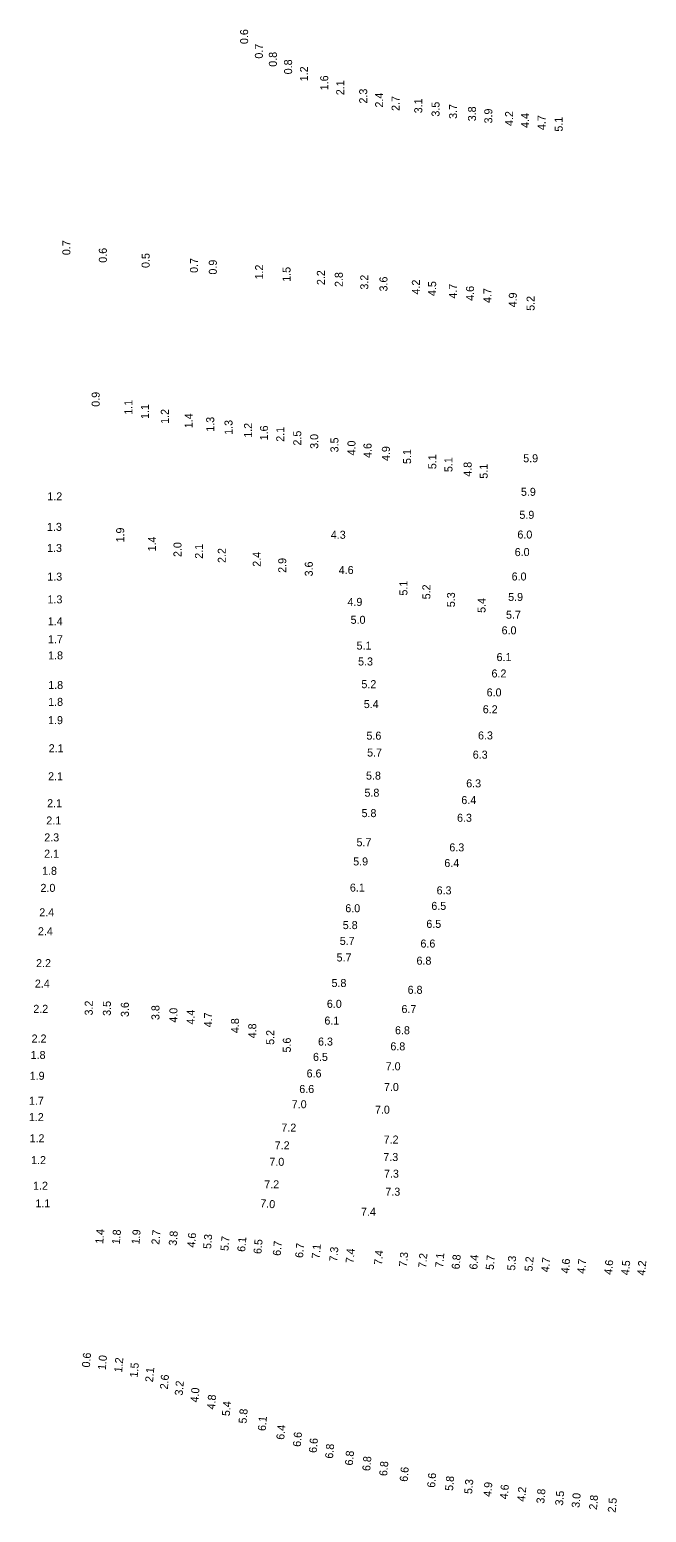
# Model space of a CAD drawing. Extents: x 1023796 to 1112670, y 656573 to 837340.
# Drawn here: x 1109188.2 to 1109380.6, y 701145.6 to 701608.9 of the extents above; entities that cross this region are included whole.
import ezdxf

# ---------------------------------------------------------------- set-up
doc = ezdxf.new("R2010")
doc.units = 0
doc.layers.add('V-TOPO-SOUN', color=7, linetype='Continuous')

msp = doc.modelspace()

# ---------------------------------------------------------------- texts
at = {"layer": 'V-TOPO-SOUN'}
for s, rotation, p in [('0.6', 90, (1109256.35, 701604.36)), ('0.7', 90, (1109260.96, 701599.81)), ('0.8', 90, (1109265.32, 701597.27)), ('0.8', 90, (1109270.07, 701594.91)), ('1.2', 90, (1109275.03, 701592.73)), ('1.6', 90, (1109281.35, 701589.92)), ('2.1', 90, (1109286.35, 701588.39)), ('2.3', 90, (1109293.51, 701585.78)), ('2.4', 90, (1109298.48, 701584.53)), ('2.7', 90, (1109303.62, 701583.47)), ('3.1', 90, (1109310.69, 701582.73)), ('3.5', 90, (1109316.08, 701581.7)), ('3.7', 90, (1109321.53, 701580.98)), ('3.8', 90, (1109327.46, 701580.23)), ('3.9', 90, (1109332.55, 701579.56)), ('4.2', 90, (1109339.04, 701578.77)), ('4.4', 90, (1109344.01, 701578.15)), ('4.7', 90, (1109349.16, 701577.48)), ('5.1', 90, (1109354.5, 701577)), ('0.7', 90, (1109200.88, 701538.41)), ('0.6', 90, (1109212.26, 701536.04)), ('0.5', 90, (1109225.62, 701534.41)), ('0.7', 90, (1109240.7, 701532.86)), ('0.9', 90, (1109246.58, 701532.34)), ('1.2', 90, (1109261.03, 701530.82)), ('1.5', 90, (1109269.58, 701530.09)), ('2.2', 90, (1109280.31, 701529.06)), ('2.8', 90, (1109285.89, 701528.47)), ('3.2', 90, (1109293.84, 701527.64)), ('3.6', 90, (1109299.83, 701527.07)), ('4.2', 90, (1109309.95, 701526.12)), ('4.5', 90, (1109315.02, 701525.63)), ('4.7', 90, (1109321.51, 701524.83)), ('4.6', 90, (1109326.84, 701524.15)), ('4.7', 90, (1109332.27, 701523.45)), ('4.9', 90, (1109340.19, 701522.09)), ('5.2', 90, (1109345.74, 701521.02)), ('0.9', 90, (1109210.04, 701491.05)), ('1.1', 90, (1109220.24, 701488.54)), ('1.1', 90, (1109225.42, 701487.23)), ('1.2', 90, (1109231.61, 701485.71)), ('1.4', 90, (1109239.03, 701484.35)), ('1.3', 90, (1109245.77, 701483.25)), ('1.3', 90, (1109251.48, 701482.28)), ('1.2', 90, (1109257.58, 701481.36)), ('1.6', 90, (1109262.55, 701480.55)), ('2.1', 90, (1109267.63, 701480.11)), ('2.5', 90, (1109272.93, 701478.93)), ('3.0', 90, (1109278.22, 701477.9)), ('3.5', 90, (1109284.53, 701476.79)), ('4.0', 90, (1109289.85, 701475.84)), ('4.6', 90, (1109294.86, 701475.06)), ('4.9', 90, (1109300.59, 701474.09)), ('5.1', 90, (1109307.2, 701473.16)), ('5.1', 90, (1109315.07, 701471.55)), ('5.1', 90, (1109320.11, 701470.63)), ('4.8', 90, (1109326.08, 701469.19)), ('5.9', 360, (1109342.19, 701473.71)), ('5.1', 90, (1109331.09, 701468.57)), ('1.2', 360, (1109193.69, 701461.81)), ('5.9', 360, (1109341.48, 701463.22)), ('1.3', 360, (1109193.59, 701452.27)), ('5.9', 360, (1109341, 701456.04)), ('1.9', 90, (1109217.67, 701448.66)), ('1.4', 90, (1109227.6, 701445.85)), ('4.3', 360, (1109282.15, 701449.81)), ('6.0', 360, (1109340.38, 701449.88)), ('1.3', 360, (1109193.61, 701445.68)), ('2.0', 90, (1109235.56, 701444.1)), ('2.1', 90, (1109242.26, 701443.56)), ('2.2', 90, (1109249.38, 701442.25)), ('2.4', 90, (1109260.29, 701441.06)), ('6.0', 360, (1109339.53, 701444.4)), ('2.9', 90, (1109268.25, 701439.17)), ('3.6', 90, (1109276.53, 701438.05)), ('4.6', 360, (1109284.62, 701438.8)), ('1.3', 360, (1109193.68, 701436.72)), ('5.1', 90, (1109306.06, 701432.06)), ('6.0', 360, (1109338.57, 701436.77)), ('1.3', 360, (1109193.75, 701429.62)), ('5.2', 90, (1109313.22, 701430.89)), ('5.3', 90, (1109320.89, 701428.43)), ('5.9', 360, (1109337.49, 701430.37)), ('4.9', 360, (1109287.35, 701428.83)), ('5.4', 90, (1109330.44, 701426.66)), ('5.7', 360, (1109336.82, 701424.82)), ('1.4', 360, (1109193.84, 701422.78)), ('5.0', 360, (1109288.33, 701423.24)), ('6.0', 360, (1109335.44, 701419.95)), ('1.7', 360, (1109193.9, 701417.17)), ('5.1', 360, (1109290.19, 701415.17)), ('1.8', 360, (1109193.94, 701412.12)), ('6.1', 360, (1109333.87, 701411.59)), ('5.3', 360, (1109290.66, 701410.22)), ('6.2', 360, (1109332.29, 701406.47)), ('1.8', 360, (1109193.97, 701402.86)), ('5.2', 360, (1109291.7, 701403.13)), ('1.8', 360, (1109193.95, 701397.6)), ('5.4', 360, (1109292.44, 701396.91)), ('6.0', 360, (1109330.78, 701400.56)), ('6.2', 360, (1109329.57, 701395.29)), ('1.9', 360, (1109193.92, 701391.89)), ('2.1', 360, (1109194.12, 701383.12)), ('5.6', 360, (1109293.27, 701387.05)), ('6.3', 360, (1109328.09, 701387.11)), ('5.7', 360, (1109293.48, 701381.78)), ('6.3', 360, (1109326.44, 701381.11)), ('2.1', 360, (1109193.94, 701374.36)), ('5.8', 360, (1109293.14, 701374.56)), ('5.8', 360, (1109292.65, 701369.22)), ('6.3', 360, (1109324.4, 701372.14)), ('2.1', 360, (1109193.64, 701365.94)), ('6.4', 360, (1109322.88, 701366.92)), ('2.1', 360, (1109193.36, 701360.54)), ('5.8', 360, (1109291.74, 701362.84)), ('6.3', 360, (1109321.54, 701361.39)), ('2.3', 360, (1109192.74, 701355.26)), ('5.7', 360, (1109290.17, 701353.73)), ('6.3', 360, (1109319.14, 701352.14)), ('2.1', 360, (1109192.7, 701350.16)), ('5.9', 360, (1109289.13, 701347.75)), ('6.4', 360, (1109317.57, 701347.24)), ('1.8', 360, (1109192.05, 701344.82)), ('2.0', 360, (1109191.56, 701339.49)), ('6.1', 360, (1109288.1, 701339.57)), ('6.3', 360, (1109315.16, 701338.71)), ('2.4', 360, (1109191.18, 701331.86)), ('6.0', 360, (1109286.67, 701333.13)), ('6.5', 360, (1109313.52, 701333.86)), ('5.8', 360, (1109285.88, 701327.86)), ('6.5', 360, (1109311.96, 701328.24)), ('2.4', 360, (1109190.76, 701325.94)), ('5.7', 360, (1109284.95, 701322.93)), ('6.6', 360, (1109310.12, 701322.09)), ('2.2', 360, (1109190.18, 701315.97)), ('5.7', 360, (1109283.95, 701317.75)), ('6.8', 360, (1109308.89, 701316.74)), ('2.4', 360, (1109189.81, 701309.58)), ('5.8', 360, (1109282.37, 701309.77)), ('6.8', 360, (1109306.12, 701307.64)), ('2.2', 360, (1109189.32, 701301.7)), ('3.2', 90, (1109207.87, 701300.88)), ('3.5', 90, (1109213.52, 701300.77)), ('3.6', 90, (1109219.14, 701300.4)), ('3.8', 90, (1109228.68, 701299.45)), ('4.0', 90, (1109234.29, 701298.64)), ('4.4', 90, (1109239.66, 701298.06)), ('6.0', 360, (1109280.92, 701303.26)), ('6.7', 360, (1109304.2, 701301.63)), ('4.7', 90, (1109245.12, 701297.17)), ('4.8', 90, (1109253.51, 701295.36)), ('4.8', 90, (1109258.89, 701293.74)), ('6.1', 360, (1109280.15, 701298.03)), ('6.8', 360, (1109302.18, 701295.01)), ('2.2', 360, (1109188.79, 701292.43)), ('5.2', 90, (1109264.49, 701291.7)), ('5.6', 90, (1109269.67, 701289.3)), ('6.3', 360, (1109278.16, 701291.47)), ('1.8', 360, (1109188.49, 701287.29)), ('6.5', 360, (1109276.59, 701286.68)), ('6.8', 360, (1109300.74, 701289.98)), ('1.9', 360, (1109188.19, 701280.79)), ('6.6', 360, (1109274.6, 701281.51)), ('7.0', 360, (1109299.28, 701283.75)), ('6.6', 360, (1109272.31, 701276.66)), ('7.0', 360, (1109298.74, 701277.28)), ('1.7', 360, (1109187.95, 701272.98)), ('7.0', 360, (1109269.96, 701271.89)), ('1.2', 360, (1109187.93, 701267.87)), ('7.0', 360, (1109295.93, 701270.2)), ('7.2', 360, (1109266.72, 701264.59)), ('1.2', 360, (1109188.15, 701261.26)), ('7.2', 360, (1109264.64, 701259.06)), ('7.2', 360, (1109298.64, 701260.86)), ('1.2', 360, (1109188.63, 701254.44)), ('7.0', 360, (1109262.98, 701253.91)), ('7.3', 360, (1109298.54, 701255.41)), ('7.3', 360, (1109298.75, 701250.2)), ('1.2', 360, (1109189.24, 701246.44)), ('7.2', 360, (1109261.39, 701246.88)), ('7.3', 360, (1109299.17, 701244.58)), ('1.1', 360, (1109189.97, 701240.93)), ('7.0', 355, (1109260.06, 701241.02)), ('7.4', 360, (1109291.56, 701238.3)), ('1.4', 85, (1109211.11, 701229.42)), ('1.8', 85, (1109216.29, 701229.29)), ('1.9', 85, (1109222.43, 701229.3)), ('2.7', 85, (1109228.63, 701229.17)), ('3.8', 85, (1109234.02, 701228.86)), ('4.6', 85, (1109239.76, 701228.29)), ('5.3', 85, (1109244.77, 701227.85)), ('5.7', 85, (1109250.17, 701227.22)), ('6.1', 85, (1109255.41, 701226.95)), ('6.5', 85, (1109260.48, 701226.27)), ('6.7', 85, (1109266.49, 701225.71)), ('6.7', 85, (1109273.47, 701225.05)), ('7.1', 85, (1109278.65, 701224.78)), ('7.3', 85, (1109284.12, 701223.87)), ('7.4', 85, (1109289.23, 701223.36)), ('7.4', 85, (1109298.11, 701222.82)), ('7.3', 85, (1109305.9, 701222.23)), ('7.2', 85, (1109311.9, 701221.9)), ('7.1', 85, (1109317.18, 701222)), ('6.8', 85, (1109322.31, 701221.49)), ('6.4', 85, (1109327.83, 701221.41)), ('5.7', 85, (1109332.95, 701221.29)), ('5.3', 85, (1109339.63, 701221.08)), ('5.2', 85, (1109345.06, 701220.84)), ('4.7', 85, (1109350.26, 701220.58)), ('4.6', 85, (1109356.45, 701220.21)), ('4.7', 85, (1109361.49, 701220.12)), ('4.6', 85, (1109369.91, 701219.8)), ('4.5', 85, (1109375.21, 701219.67)), ('4.2', 85, (1109380.21, 701219.56)), ('0.6', 85, (1109206.95, 701190.82)), ('1.0', 85, (1109211.92, 701190.03)), ('1.2', 85, (1109217.02, 701189.27)), ('1.5', 85, (1109221.85, 701187.69)), ('2.1', 85, (1109226.67, 701186.23)), ('2.6', 85, (1109231.28, 701183.98)), ('3.2', 85, (1109235.9, 701182.04)), ('4.0', 85, (1109240.78, 701179.89)), ('4.8', 85, (1109245.96, 701177.71)), ('5.4', 85, (1109250.63, 701175.63)), ('5.8', 85, (1109255.83, 701173.3)), ('6.1', 85, (1109261.83, 701170.99)), ('6.4', 85, (1109267.6, 701168.24)), ('6.6', 85, (1109272.77, 701166.04)), ('6.6', 85, (1109277.74, 701164.14)), ('6.8', 85, (1109282.82, 701162.35)), ('6.8', 85, (1109289, 701160.2)), ('6.8', 85, (1109294.43, 701158.46)), ('6.8', 85, (1109299.72, 701156.9)), ('6.6', 85, (1109306.09, 701155.12)), ('6.6', 85, (1109314.66, 701153.26)), ('5.8', 85, (1109320.26, 701152.29)), ('5.3', 85, (1109326.23, 701151.29)), ('4.9', 85, (1109332.19, 701150.39)), ('4.6', 85, (1109337.33, 701149.64)), ('4.2', 85, (1109342.75, 701148.9)), ('3.8', 85, (1109348.74, 701148.3)), ('3.5', 85, (1109354.6, 701147.67)), ('3.0', 85, (1109359.74, 701146.98)), ('2.8', 85, (1109365.18, 701146.35)), ('2.5', 85, (1109371.02, 701145.48))]:
    msp.add_text(s, height=2.5, rotation=rotation, dxfattribs=at).set_placement(p)

doc.saveas('drawing.dxf')
